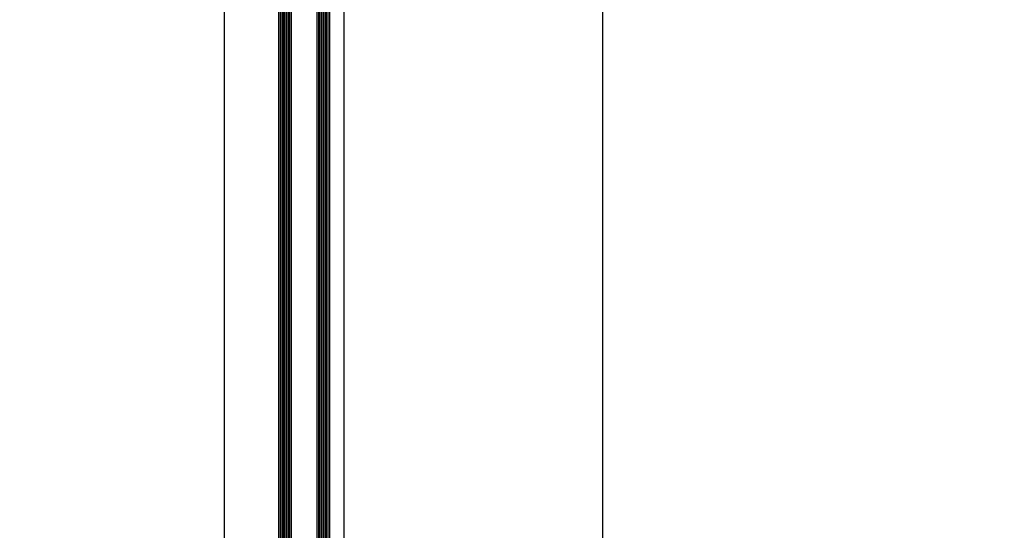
# Model space of a CAD drawing. Extents: x 2 to 87, y -108 to 11.
# Tile 311 of 352: x 49.662 to 50.28, y -32.455 to -32.135. Entities that reach past the tile are written whole.
import ezdxf

# ---------------------------------------------------------------- set-up
doc = ezdxf.new("R2010")
doc.units = 0
doc.header["$MEASUREMENT"] = 0
doc.linetypes.add('$BER_SCHNITTEBENE_1_2_', pattern=[1.001, 0.001, -1])
doc.linetypes.add('DOT', pattern=[0.25, 0, -0.25])
for name, color, linetype in [('13', 7, 'CONTINUOUS'), ('18', 7, 'CONTINUOUS'), ('2', 7, 'CONTINUOUS'), ('23', 7, 'CONTINUOUS'), ('8', 7, 'CONTINUOUS')]:
    doc.layers.add(name, color=color, linetype=linetype)

msp = doc.modelspace()

# ---------------------------------------------------------------- linework, layer by layer
at = {"layer": '13', "color": 62, "linetype": 'Continuous'}
msp.add_line((49.8276, -31.5907), (49.8276, -32.7487), dxfattribs=at)
at = {"layer": '18', "color": 1, "linetype": 'DOT'}
msp.add_lwpolyline([(49.6276, -31.5907), (50.0276, -31.5907), (50.0276, -32.7487), (49.6276, -32.7487)], close=True, dxfattribs=at)
at = {"layer": '2', "color": 62, "linetype": 'Continuous'}
msp.add_line((50.0276, -31.6197), (50.0276, -32.7197), dxfattribs=at)
at = {"layer": '23', "color": 62, "linetype": 'Continuous'}
for p, q in [((49.8246, -32.6087), (49.8246, -31.7307)), ((49.8256, -32.6087), (49.8256, -31.7307)), ((49.8266, -32.6087), (49.8266, -31.7307)), ((49.8276, -32.6087), (49.8276, -31.7307)), ((49.8286, -32.6087), (49.8286, -31.7307)), ((49.8296, -32.6087), (49.8296, -31.7307)), ((49.8306, -32.6087), (49.8306, -31.7307)), ((49.8316, -32.6087), (49.8316, -31.7307)), ((49.8326, -32.6087), (49.8326, -31.7307)), ((49.8486, -32.6087), (49.8486, -31.7307)), ((49.8496, -32.6087), (49.8496, -31.7307)), ((49.8506, -32.6087), (49.8506, -31.7307)), ((49.8516, -32.6087), (49.8516, -31.7307)), ((49.8526, -32.6087), (49.8526, -31.7307)), ((49.8536, -32.6087), (49.8536, -31.7307)), ((49.8546, -32.6087), (49.8546, -31.7307)), ((49.8556, -32.6087), (49.8556, -31.7307)), ((49.8566, -32.6087), (49.8566, -31.7307)), ((49.7906, -32.5947), (49.7906, -31.7447)), ((49.8656, -32.5947), (49.8656, -31.7447))]:
    msp.add_line(p, q, dxfattribs=at)
msp.add_arc((49.86555, -32.6913), 1.03161, 360, 90, dxfattribs=at)
at = {"layer": '8', "color": 62, "linetype": '$BER_SCHNITTEBENE_1_2_'}
msp.add_line((50.0276, -31.5907), (50.0276, -32.7487), dxfattribs=at)

doc.saveas('drawing.dxf')
